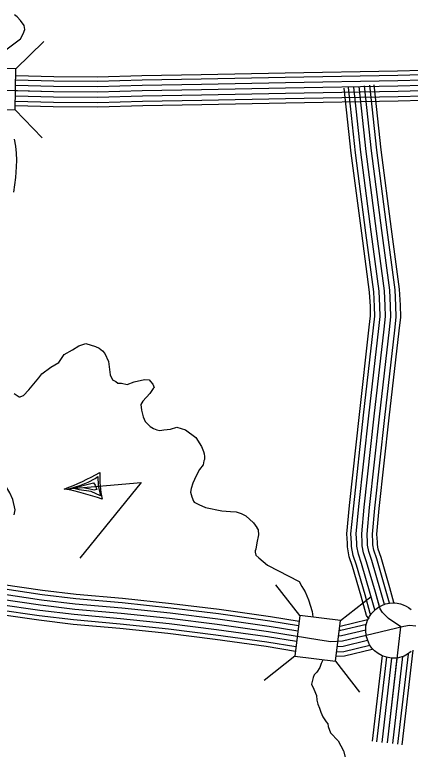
# Model space of a CAD drawing. Extents: x 1551132 to 1791609, y 378168 to 563823.
# Drawn here: x 1644933 to 1647233, y 433226 to 437490 of the extents above; entities that cross this region are included whole.
import ezdxf

# ---------------------------------------------------------------- set-up
doc = ezdxf.new("R2010")
doc.units = 0
for name, color, linetype in [('DESIGN - ROW - Right-of-Way and Easement Labels', 7, 'Continuous'), ('DESIGN - TRANSPORTATION - Text', 7, 'Continuous'), ('SURVEY - CONTOURS - Index with Text', 7, 'Continuous'), ('SURVEY - DRAINAGE - Storm Sewer', 7, 'Continuous'), ('SURVEY - TRANSPORTATION - Roads', 7, 'Continuous'), ('SURVEY - VEGETATION - Features with Text', 7, 'Continuous')]:
    doc.layers.add(name, color=color, linetype=linetype)

msp = doc.modelspace()

# ---------------------------------------------------------------- linework, layer by layer
at = {"layer": 'DESIGN - ROW - Right-of-Way and Easement Labels'}
for p, q in [((1645360.84, 434776.948), (1645400.522, 434797.331)), ((1645400.522, 434797.331), (1645417.555, 434809.423)), ((1645417.555, 434809.423), (1645417.705, 434757.33)), ((1645256.692, 434739.371), (1645312.566, 434756.847)), ((1645269.225, 434741.497), (1645390.922, 434773.147)), ((1645308.357, 434731.013), (1645269.225, 434741.497)), ((1645312.566, 434756.847), (1645360.84, 434776.948)), ((1645363.156, 434736.78), (1645338.332, 434740.98)), ((1645390.922, 434773.147), (1645400.597, 434759.139)), ((1645400.597, 434759.139), (1645410.213, 434733.33)), ((1645417.705, 434757.33), (1645432.521, 434695.929)), ((1645378.231, 434722.079), (1645308.357, 434731.013)), ((1645395.614, 434729.963), (1645363.156, 434736.78)), ((1645432.521, 434695.929), (1645378.231, 434722.079)), ((1645410.213, 434733.33), (1645395.614, 434729.963))]:
    msp.add_line(p, q, dxfattribs=at)
msp.add_lwpolyline([(1645221.609, 434736.471), (1645668.266, 434774.514), (1645312.557, 434335.428)], dxfattribs=at)
for centre, radius, start, end in [((1644674.028, 436188.909), 1552.253, 290.657331, 299.085108), ((1645959.873, 434799.337), 532.31, 176.439181, 193.297578), ((1644971.03, 433372.959), 1386.334, 70.147233, 79.585772)]:
    msp.add_arc(centre, radius, start, end, dxfattribs=at)
at = {"layer": 'DESIGN - TRANSPORTATION - Text'}
for points in [[(1644967.742, 437348.865), (1644982.691, 437378.907), (1644992.95, 437403.658), (1644989.308, 437426.9), (1644967.692, 437455.217), (1644947.992, 437477.501), (1644932.168, 437489.718)], [(1644792.537, 437178.093), (1644841.195, 437257.546), (1644967.742, 437348.865)], [(1644929.359, 436460.15), (1644940.434, 436544.152), (1644943.242, 436606.212), (1644945.759, 436646.246), (1644944.275, 436686.331), (1644940.8, 436726.44), (1644931.684, 436767.491)], [(1644931.3, 435290.019), (1644960.049, 435270.56), (1644966.016, 435271.802), (1644969.057, 435273.527), (1644985.115, 435279.335), (1645015.515, 435313.011), (1645074.338, 435382.397), (1645090.596, 435404.23), (1645143.053, 435443.648), (1645189.361, 435471.116), (1645221.902, 435516.792), (1645270.209, 435544.234), (1645306.475, 435567.827), (1645346.607, 435581.352), (1645402.356, 435564.635), (1645424.205, 435554.343), (1645443.98, 435538.068), (1645457.788, 435523.875), (1645479.187, 435477.533), (1645488.195, 435399.297), (1645501.828, 435371.08), (1645521.678, 435360.813), (1645533.544, 435350.654), (1645553.519, 435350.404), (1645587.41, 435343.971), (1645627.575, 435359.496), (1645687.691, 435372.78), (1645715.632, 435370.43), (1645723.498, 435360.313), (1645735.289, 435344.138), (1645743.048, 435326.012), (1645738.981, 435320.054), (1645718.623, 435290.261), (1645678.107, 435246.685), (1645665.866, 435226.809), (1645669.457, 435194.709), (1645680.941, 435154.499), (1645692.607, 435128.315), (1645720.223, 435099.923), (1645740.047, 435087.656), (1645759.93, 435079.397), (1645777.863, 435075.164), (1645799.913, 435080.906), (1645837.928, 435084.439), (1645876.036, 435095.981), (1645899.91, 435087.673), (1645925.785, 435079.339), (1645985.167, 435034.53), (1646018.508, 434984.037), (1646030.116, 434953.844), (1646033.932, 434939.769), (1646035.757, 434925.727), (1646035.532, 434907.693), (1646033.432, 434899.709), (1646029.157, 434877.726), (1646006.824, 434849.958), (1645987.833, 434812.149), (1645967.859, 434770.306), (1645959.484, 434740.364), (1645955.209, 434718.38), (1645962.85, 434690.237), (1645972.533, 434666.078), (1645976.458, 434660.02), (1646004.249, 434645.653), (1646042.015, 434629.161), (1646137.688, 434609.935), (1646187.428, 434605.544), (1646219.553, 434604.919), (1646249.394, 434594.527), (1646277.193, 434580.16), (1646320.642, 434539.559), (1646340.291, 434513.266), (1646340.266, 434511.266), (1646348.108, 434499.149), (1646349.758, 434471.082), (1646341.158, 434423.105), (1646334.708, 434387.13), (1646330.592, 434377.163), (1646330.492, 434369.154), (1646334.283, 434353.079), (1646352.058, 434336.828), (1646403.481, 434294.119)], [(1646403.481, 434294.119), (1646587.435, 434199.7), (1646601.518, 434169.807), (1646621.118, 434139.515), (1646640.517, 434093.197), (1646661.642, 434024.82), (1646666.083, 433993.769)], [(1646724.232, 433745.58), (1646724.04, 433743.588), (1646713.799, 433723.679), (1646707.507, 433699.72), (1646689.191, 433673.903), (1646673.008, 433658.077), (1646668.808, 433642.102), (1646658.342, 433604.168), (1646671.95, 433573.95), (1646687.483, 433537.699), (1646689.149, 433511.64), (1646694.841, 433487.523), (1646704.532, 433463.364), (1646712.24, 433441.23), (1646723.873, 433413.046), (1646743.506, 433384.753), (1646753.339, 433372.612), (1646755.164, 433358.561), (1646768.672, 433320.335), (1646813.646, 433274.284), (1646845.154, 433217.533), (1646867.22, 433126.105), (1646901.877, 433085.121), (1646905.986, 433048.945)]]:
    msp.add_lwpolyline(points, dxfattribs=at)
at = {"layer": 'SURVEY - CONTOURS - Index with Text'}
for points in [[(1643294.163, 434367.786), (1643877.391, 434267.808), (1644482.81, 434159.531), (1644840.501, 434099.004), (1645084.321, 434063.295), (1645282.224, 434039.912), (1645552.143, 434016.028), (1645834.028, 433986.06), (1646109.88, 433952.135), (1646407.681, 433910.042), (1646707.432, 433861.933), (1646771.381, 433851.482), (1646837.429, 433855.033), (1647194.204, 433940.677), (1647226.895, 433945.643), (1647264.244, 433942.202)], [(1643937.381, 434320.068), (1644493.443, 434220.616), (1644850.168, 434160.256), (1645092.454, 434124.764), (1645288.599, 434101.588), (1645558.151, 434077.738), (1645841.086, 434047.662), (1646118.005, 434013.603), (1646416.931, 433971.352), (1646583.185, 433944.668)], [(1643942.098, 434344.327), (1644497.676, 434244.966), (1644854.018, 434184.665), (1645095.695, 434149.273), (1645291.132, 434126.18), (1645560.551, 434102.338), (1645843.903, 434072.221), (1646121.238, 434038.112), (1646420.623, 433995.794), (1646586.202, 433969.219)], [(1643931.481, 434289.626), (1644488.126, 434190.073), (1644845.335, 434129.63), (1645088.387, 434094.029), (1645285.408, 434070.754), (1645555.151, 434046.887), (1645837.561, 434016.861), (1646113.938, 433982.869), (1646412.306, 433940.701), (1646579.469, 433913.867)], [(1643919.665, 434228.757), (1644477.493, 434128.988), (1644835.668, 434068.379), (1645080.254, 434032.561), (1645279.041, 434009.069), (1645549.135, 433985.169), (1645830.495, 433955.26), (1646105.822, 433921.401), (1646403.056, 433879.383), (1646571.877, 433852.291)], [(1643925.598, 434259.183), (1644482.81, 434159.531), (1644840.501, 434099.004), (1645084.321, 434063.295), (1645282.224, 434039.912), (1645552.143, 434016.028), (1645834.028, 433986.06), (1646109.88, 433952.135), (1646407.681, 433910.042), (1646575.686, 433883.075)], [(1643913.706, 434198.323), (1644472.177, 434098.446), (1644830.835, 434037.753), (1645076.187, 434001.827), (1645275.849, 433978.235), (1645546.135, 433954.318), (1645826.97, 433924.459), (1646101.755, 433890.666), (1646398.431, 433848.732), (1646567.977, 433821.523)], [(1643908.782, 434173.089), (1644467.768, 434073.112), (1644826.827, 434012.352), (1645072.821, 433976.326), (1645273.208, 433952.651), (1645543.643, 433928.717), (1645824.036, 433898.908), (1646098.388, 433865.166), (1646394.59, 433823.298), (1646564.969, 433795.956)], [(1646822.68, 433941.085), (1646824.88, 433941.201), (1646982.743, 433979.094)], [(1646819.155, 433916.142), (1646828.455, 433916.642), (1646977.568, 433952.435)], [(1646811.222, 433853.624), (1646837.429, 433855.033), (1646975.909, 433888.275)], [(1646815.03, 433884.875), (1646832.946, 433885.833), (1646973.435, 433919.559)], [(1646807.922, 433822.407), (1646841.913, 433824.232), (1646983.984, 433858.333)], [(1646800.647, 433765.213), (1646850.121, 433767.872), (1647010.834, 433806.448)], [(1646804.013, 433791.139), (1646846.404, 433793.423), (1646996.851, 433829.54)]]:
    msp.add_lwpolyline(points, dxfattribs=at)
at = {"layer": 'SURVEY - DRAINAGE - Storm Sewer'}
for p, q in [((1644939.984, 437175.819), (1645103.356, 437333.598)), ((1644935.798, 436938.26), (1645093.578, 436774.88)), ((1646590.104, 434001.43), (1646450.291, 434180.377)), ((1646825.897, 433972.453), (1647004.886, 434112.349)), ((1646561.185, 433765.521), (1646382.23, 433625.691)), ((1646796.97, 433736.635), (1646936.791, 433557.705))]:
    msp.add_line(p, q, dxfattribs=at)
for points in [[(1644698.281, 436942.395), (1644935.84, 436938.26), (1644939.984, 437175.819), (1644702.417, 437179.963)], [(1646561.185, 433765.521), (1646797.011, 433736.627), (1646825.897, 433972.453), (1646590.104, 434001.43)]]:
    msp.add_lwpolyline(points, close=True, dxfattribs=at)
at = {"layer": 'SURVEY - TRANSPORTATION - Roads'}
for points in [[(1644939.301, 437136.759), (1645160.912, 437131.009), (1645414.39, 437128.584), (1645673.083, 437136.076), (1646017.417, 437142.81), (1646505.347, 437152.16), (1647158.865, 437163.936), (1647440.792, 437171.245)], [(1644938.842, 437112.042), (1645160.47, 437106.292), (1645414.631, 437103.867), (1645673.683, 437111.367), (1646017.892, 437118.101), (1646505.806, 437127.451), (1647159.415, 437139.219), (1647441.342, 437146.527)], [(1644168.16, 437063.907), (1644669.724, 437056.999), (1645159.37, 437044.298), (1645415.231, 437041.857), (1645675.183, 437049.382), (1646019.092, 437056.108), (1646506.956, 437065.458), (1647160.774, 437077.234), (1647442.717, 437084.542)], [(1644937.767, 437050.048), (1645159.37, 437044.298), (1645415.231, 437041.857), (1645675.183, 437049.382), (1646019.092, 437056.108), (1646506.956, 437065.458), (1647160.774, 437077.234), (1647442.717, 437084.542)], [(1644938.309, 437081.041), (1645159.92, 437075.299), (1645414.931, 437072.866), (1645674.433, 437080.375), (1646018.492, 437087.1), (1646506.381, 437096.451), (1647160.09, 437108.226), (1647442.025, 437115.535)], [(1647140.764, 434074.272), (1647138.006, 434076.93), (1647137.239, 434078.022), (1647113.831, 434162.382), (1647062.399, 434339.379), (1647046.208, 434387.347), (1647041.142, 434415.106), (1647041.233, 434428.364), (1647037.875, 434474.566), (1647052.208, 434622.811), (1647109.84, 435148.692), (1647167.381, 435654.905), (1647176.606, 435733.024), (1647174.848, 435802.975), (1647169.189, 435895.828), (1647123.232, 436243.829), (1647062.659, 436706.124), (1647021.835, 437082.617)], [(1644937.226, 437019.048), (1645158.82, 437013.298), (1645415.531, 437010.848), (1645675.933, 437018.39), (1646019.692, 437025.115), (1646507.531, 437034.466), (1647161.457, 437046.241), (1647443.409, 437053.55)], [(1646992.609, 433980.461), (1646977.176, 434002.503), (1646946.035, 434114.723), (1646895.937, 434287.127), (1646876.895, 434343.545), (1646866.596, 434399.897), (1646866.754, 434422.647), (1646862.837, 434476.657), (1646878.696, 434640.711), (1646936.486, 435168.05), (1646994.11, 435674.98), (1647001.918, 435741.099), (1647000.552, 435795.483), (1646995.46, 435879.086), (1646950.295, 436221.078), (1646889.455, 436685.39), (1646848.423, 437063.808)], [(1647003.409, 434008.137), (1646999.859, 434013.203), (1646969.81, 434121.473), (1646919.528, 434294.527), (1646900.886, 434349.754), (1646891.328, 434402.047), (1646891.478, 434423.456), (1646887.637, 434476.357), (1646903.278, 434638.17), (1646961.052, 435165.3), (1647018.659, 435672.13), (1647026.668, 435739.957), (1647025.251, 435796.542), (1647020.076, 435881.461), (1646974.802, 436224.303), (1646913.996, 436688.332), (1646872.989, 437066.475)], [(1647026.033, 434034.787), (1646999.626, 434129.948), (1646949.11, 434303.819), (1646930.977, 434357.537), (1646922.353, 434404.755), (1646922.486, 434424.472), (1646918.744, 434475.991), (1646934.119, 434634.995), (1646991.86, 435161.867), (1647049.459, 435668.563), (1647057.717, 435738.515), (1647056.225, 435797.875), (1647050.95, 435884.436), (1647005.535, 436228.345), (1646944.778, 436692.015), (1646903.813, 437069.817)], [(1647177.105, 433936.568), (1647106.356, 433985.594), (1647071.016, 434019.67), (1647056.749, 434040.046), (1647029.45, 434138.415), (1646978.693, 434313.103), (1646961.068, 434365.321), (1646953.369, 434407.455), (1646953.494, 434425.489), (1646949.852, 434475.616), (1646964.952, 434631.811), (1647022.667, 435158.425), (1647080.25, 435664.997), (1647088.758, 435737.082), (1647087.2, 435799.209), (1647081.825, 435887.411), (1647036.268, 436232.387), (1646975.561, 436695.699), (1646934.629, 437073.159)], [(1647053.466, 434051.871), (1647029.45, 434138.415), (1646978.693, 434313.103), (1646961.068, 434365.321), (1646953.369, 434407.455), (1646953.494, 434425.489), (1646949.852, 434475.616), (1646964.952, 434631.811), (1647022.667, 435158.425), (1647080.25, 435664.997), (1647088.758, 435737.082), (1647087.2, 435799.209), (1647081.825, 435887.411), (1647036.268, 436232.387), (1646975.561, 436695.699), (1646934.629, 437073.159)], [(1647081.724, 434065.98), (1647059.274, 434146.882), (1647008.276, 434322.387), (1646991.159, 434373.105), (1646984.385, 434410.155), (1646984.501, 434426.506), (1646980.96, 434475.241), (1646995.784, 434628.628), (1647053.475, 435154.983), (1647111.041, 435661.43), (1647119.799, 435735.649), (1647118.174, 435800.542), (1647112.699, 435890.386), (1647067, 436236.428), (1647006.344, 436699.382), (1646965.445, 437076.5)], [(1647111.798, 434073.513), (1647089.09, 434155.357), (1647037.858, 434331.678), (1647021.25, 434380.888), (1647015.409, 434412.864), (1647015.509, 434427.523), (1647012.067, 434474.874), (1647026.625, 434625.453), (1647084.283, 435151.55), (1647141.84, 435657.863), (1647150.848, 435734.207), (1647149.148, 435801.875), (1647143.573, 435893.361), (1647097.733, 436240.47), (1647037.126, 436703.066), (1646996.269, 437079.842)], [(1644936.692, 436988.047), (1645158.27, 436982.305), (1645415.831, 436979.847), (1645676.683, 436987.397), (1646020.292, 436994.114), (1646508.105, 437003.465), (1647162.132, 437015.249), (1647444.092, 437022.557)], [(1644936.234, 436962.338), (1645157.812, 436956.588), (1645416.081, 436954.13), (1645677.308, 436961.688), (1646020.792, 436968.405), (1646508.589, 436977.756), (1647162.698, 436989.531), (1647444.667, 436996.848)], [(1644930.966, 434586.742), (1644936.149, 434616.143), (1644922.758, 434675.745), (1644905.65, 434713.879), (1644877.076, 434763.414), (1644846.927, 434811.398), (1644841.827, 434828.149), (1644841.21, 434841.149), (1644842.027, 434851.724), (1644853.193, 434890.209), (1644885.034, 434977.219)], [(1647176.18, 433936.352), (1647097.24, 433262.267)], [(1647247.653, 433801.156), (1647183.363, 433252.184)], [(1647068.349, 433769.755), (1647010.117, 433272.467)], [(1647093.182, 433760.63), (1647035.666, 433269.476)], [(1647187.138, 433763.38), (1647128.031, 433258.659)], [(1647219.912, 433776.822), (1647158.813, 433255.059)], [(1647123.698, 433754.722), (1647066.449, 433265.876)], [(1647155.014, 433755.605), (1647097.24, 433262.267)]]:
    msp.add_lwpolyline(points, dxfattribs=at)
at = {"layer": 'SURVEY - VEGETATION - Features with Text'}
msp.add_lwpolyline([(1647237.595, 433792.606), (1647216.129, 433776.931), (1647196.329, 433766.472), (1647176.963, 433760.072), (1647155.955, 433755.413), (1647123.356, 433754.497), (1647094.657, 433759.439), (1647069.157, 433768.589), (1647044.991, 433781.039), (1647024.733, 433796.356), (1647008.867, 433811.965), (1646995.351, 433832.099), (1646982.951, 433862.083), (1646975.601, 433883.317), (1646974.043, 433916.593), (1646974.71, 433943.027), (1646984.084, 433974.486), (1646994.809, 433996.345), (1647007.642, 434014.628), (1647018.359, 434025.654), (1647032.158, 434038.946), (1647048.158, 434049.629), (1647066.124, 434059.73), (1647089.132, 434069.072), (1647111.256, 434073.28), (1647129.114, 434075.222), (1647156.23, 434073.88), (1647175.08, 434069.913), (1647190.28, 434064.547), (1647208.162, 434056.896), (1647222.795, 434048.863), (1647238.37, 434037.871)], dxfattribs=at)

doc.saveas('drawing.dxf')
